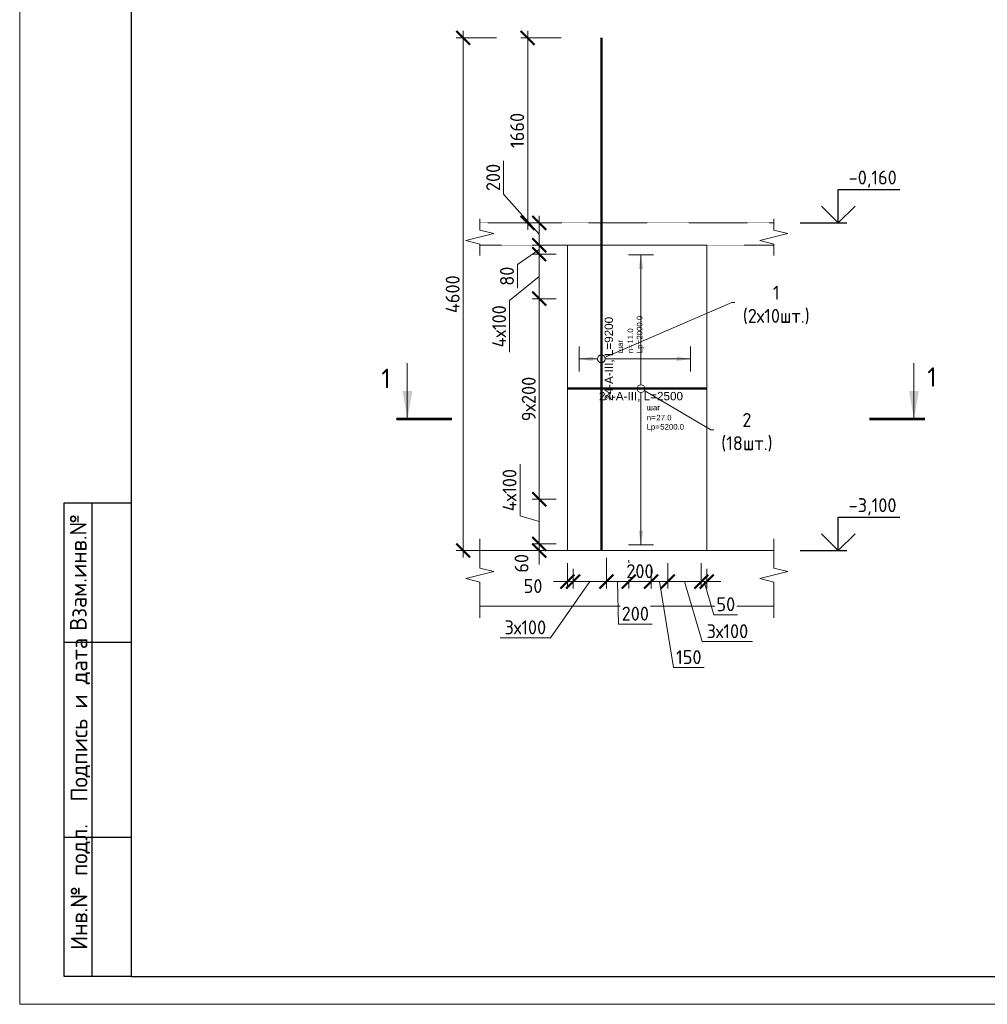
# Model space of a CAD drawing. Header units: millimetres. Extents: x 376598 to 1249954, y -318491 to -22134.
# Tile 317 of 444: x 798769 to 816128, y -317679 to -300011. Entities that reach past the tile are written whole.
import ezdxf
from ezdxf import colors
from ezdxf.entities.mleader import LeaderData, LeaderLine
from ezdxf.enums import TextEntityAlignment as Align
from ezdxf.math import Vec2, Vec3

# ---------------------------------------------------------------- set-up
doc = ezdxf.new("R2010")
doc.units = ezdxf.units.MM
doc.set_wipeout_variables(frame=1)
doc.linetypes.add('01 Штриховая _4 мм_', pattern=[6, 3.5, -2.5])
for name, color, linetype, lineweight in [('AF_Perekritie', 90, 'Continuous', 18), ('AF_Stena', 90, 'Continuous', 18), ('KR_Fundament', 253, 'Continuous', 18), ('АрмСтер', 2, 'Continuous', 50), ('Выноски', 20, 'Continuous', 20), ('подоснова', 151, 'Continuous', 5), ('РАЗМЕРЫ', 1, 'Continuous', 9), ('Текст', 7, 'Continuous', 25), ('ТОНКИЕ', 7, 'Continuous', 9)]:
    doc.layers.add(name, color=color, linetype=linetype, lineweight=lineweight)
doc.layers.add('АрмСтер_атрибуты', color=2, linetype='Continuous', lineweight=0, plot=False)
doc.layers.add('ТОЛСТЫЕ_ОСНОВНЫЕ', color=6, linetype='Continuous')
doc.styles.add('GOST-2.304_Type-B', font='GOST_Common.ttf')
doc.styles.get("Standard").update_dxf_attribs({"font": 'arial.ttf'})
doc.styles.add('style1', font='GOST_Common.ttf', dxfattribs={"height": 500})
doc.styles.add('Аннотативный', font='arial.ttf')
doc.dimstyles.new('мой 25', dxfattribs={"dimscale": 100, "dimtxt": 2.5, "dimasz": 2.5, "dimexe": 1.25, "dimexo": 0.625, "dimtad": 1, "dimdec": 0, "dimlfac": 0.5, "dimtxsty": 'GOST-2.304_Type-B', "dimblk": 'ARCHTICK', "dimcen": 2.5, "dimdle": 1.25, "dimaunit": 1, "dimadec": 1, "dimazin": 2, "dimtfac": 1, "dimtdec": 0, "dimtmove": 1, "dimatfit": 3, "dimfxl": 6, "dimfxlon": 1, "dimtfill": 1, "dimlwd": -1, "dimlwe": -1, "dimarcsym": 0})

# ---------------------------------------------------------------- blocks, each defined once
blk = doc.blocks.new('_None')
blk = doc.blocks.new('_ArchTick')
at = {"color": 0, "linetype": 'ByBlock', "const_width": 0.15}
blk.add_lwpolyline([(-0.5, -0.5), (0.5, 0.5)], dxfattribs=at)
blk = doc.blocks.new('*D527')
at = {"layer": 'DEFPOINTS', "color": 0, "lineweight": 0, "transparency": 16777216}
for p in [(808089, -303657), (808557, -303657), (808557, -304057)]:
    blk.add_point(p, dxfattribs=at)
at = {"layer": 'РАЗМЕРЫ', "color": 0, "linetype": 'Continuous', "transparency": 16777216}
for p, q in [((807450, -303142), (807450, -302542)), ((808089, -303857), (807450, -303142)), ((808089, -304182), (808089, -303532)), ((808495, -303657), (807964, -303657)), ((808495, -304057), (807964, -304057))]:
    blk.add_line(p, q, dxfattribs=at)
at = {"layer": 'РАЗМЕРЫ', "color": 0, "transparency": 16777216, "xscale": 250, "yscale": 250, "zscale": 250}
for p, rotation in [((808089, -303657), 90), ((808089, -304057), 270)]:
    blk.add_blockref('_ArchTick', p, dxfattribs=dict(at, rotation=rotation))
at = {"layer": 'РАЗМЕРЫ', "color": 0, "lineweight": 0, "transparency": 16777216, "insert": (807263, -302842), "char_height": 250, "attachment_point": 5, "rotation": 90, "style": 'GOST-2.304_Type-B', "bg_fill": 3, "box_fill_scale": 1.1, "bg_fill_color": 256, "bg_fill_true_color": 13158600, "bg_fill_transparency": 0}
blk.add_mtext('200', dxfattribs=at)
blk = doc.blocks.new('*U28')
at = {"layer": 'РАЗМЕРЫ'}
for p, q in [((112.5, 1200), (-112.5, 1200)), ((112.5, -1400), (-112.5, -1400))]:
    blk.add_line(p, q, dxfattribs=at)
at = {"layer": 'РАЗМЕРЫ', "ltscale": 15}
blk.add_line((0, -1400), (0, 1200), dxfattribs=at)
at = {"layer": 'РАЗМЕРЫ'}
for points in [[(0, 1200), (20.9, 1074.8), (-20.9, 1074.8)], [(0, -1400), (20.9, -1274.8), (-20.9, -1274.8)]]:
    blk.add_solid(points, dxfattribs=at)
at = {"layer": 'АрмСтер_атрибуты', "color": 215, "ltscale": 15, "style": 'Аннотативный'}
for s, p in [('шаг', (51.4, -194.2)), ('n=', (51.4, -285.1)), ('Lр=', (50.2, -367.8))]:
    blk.add_text(s, height=50, dxfattribs=at).set_placement(p)
at = {"layer": 'АрмСтер_атрибуты', "style": 'Аннотативный', "flags": 8}
blk.add_attdef('ПОЗ', (110, 29.6), '', height=75, dxfattribs=at)
at = {"layer": 'АрмСтер_атрибуты', "flags": 9}
for tag, p in [('МАССА', (-1033.5, -10.5)), ('ОБОЗНАЧЕНИЕ', (-1033.5, -124.4))]:
    blk.add_attdef(tag, p, '', height=75, dxfattribs=at)
at = {"layer": 'АрмСтер_атрибуты', "color": 215, "style": 'Аннотативный'}
for tag, p, flags in [('ШАГ', (190.9, -194.2), 10), ('КОЛ', (138, -285.1), 8), ('ШИРИНА', (172.9, -367.8), 8)]:
    blk.add_attdef(tag, p, '', height=50, dxfattribs=dict(at, flags=flags))
at = {"linetype": 'Continuous', "lineweight": 0}
blk.add_wipeout([(35, 0), (28.3, 20.6), (10.8, 33.3), (-10.8, 33.3), (-28.3, 20.6), (-35, 0), (-28.3, -20.6), (-10.8, -33.3), (10.8, -33.3), (28.3, -20.6)], dxfattribs=at)
at = {"color": 0, "linetype": 'ByBlock', "lineweight": -2, "ltscale": 100}
blk.add_line((-657.5, 0), (592.5, 0), dxfattribs=at)
at = {"layer": 'РАЗМЕРЫ'}
blk.add_circle((0, 0), 35, dxfattribs=at)
at = {"layer": 'АрмСтер_атрибуты', "style": 'Аннотативный', "flags": 8}
blk.add_attdef('НАИМЕНОВАНИЕ', text='', height=75, dxfattribs=at).set_placement((0, -29.3), align=Align.TOP_CENTER)
blk = doc.blocks.new('*U29')
at = {"layer": 'РАЗМЕРЫ'}
for p, q in [((112.5, 200), (-112.5, 200)), ((112.5, -800), (-112.5, -800))]:
    blk.add_line(p, q, dxfattribs=at)
at = {"layer": 'РАЗМЕРЫ', "ltscale": 15}
blk.add_line((0, -800), (0, 200), dxfattribs=at)
at = {"layer": 'РАЗМЕРЫ'}
for points in [[(0, 200), (20.9, 74.8), (-20.9, 74.8)], [(0, -800), (20.9, -674.8), (-20.9, -674.8)]]:
    blk.add_solid(points, dxfattribs=at)
at = {"layer": 'АрмСтер_атрибуты', "color": 215, "ltscale": 15, "style": 'Аннотативный'}
for s, p in [('шаг', (51.4, -194.2)), ('n=', (51.4, -285.1)), ('Lр=', (50.2, -367.8))]:
    blk.add_text(s, height=50, dxfattribs=at).set_placement(p)
at = {"layer": 'АрмСтер_атрибуты', "style": 'Аннотативный', "flags": 8}
blk.add_attdef('ПОЗ', (110, 29.6), '', height=75, dxfattribs=at)
at = {"layer": 'АрмСтер_атрибуты', "flags": 9}
for tag, p in [('МАССА', (-2096, -10.5)), ('ОБОЗНАЧЕНИЕ', (-2096, -124.4))]:
    blk.add_attdef(tag, p, '', height=75, dxfattribs=at)
at = {"layer": 'АрмСтер_атрибуты', "color": 215, "style": 'Аннотативный'}
for tag, p, flags in [('ШАГ', (190.9, -194.2), 10), ('КОЛ', (138, -285.1), 8), ('ШИРИНА', (172.9, -367.8), 8)]:
    blk.add_attdef(tag, p, '', height=50, dxfattribs=dict(at, flags=flags))
at = {"linetype": 'Continuous', "lineweight": 0}
blk.add_wipeout([(35, 0), (28.3, 20.6), (10.8, 33.3), (-10.8, 33.3), (-28.3, 20.6), (-35, 0), (-28.3, -20.6), (-10.8, -33.3), (10.8, -33.3), (28.3, -20.6)], dxfattribs=at)
at = {"color": 0, "linetype": 'ByBlock', "lineweight": -2, "ltscale": 100}
blk.add_line((-1720, 0), (2880, 0), dxfattribs=at)
at = {"layer": 'РАЗМЕРЫ'}
blk.add_circle((0, 0), 35, dxfattribs=at)
at = {"layer": 'АрмСтер_атрибуты', "style": 'Аннотативный', "flags": 8}
blk.add_attdef('НАИМЕНОВАНИЕ', text='', height=75, dxfattribs=at).set_placement((0, -29.3), align=Align.TOP_CENTER)
blk = doc.blocks.new('*D512')
at = {"layer": 'DEFPOINTS', "color": 0, "lineweight": 0, "transparency": 16777216}
for p in [(808089, -304057), (808226, -304057), (808454, -304217)]:
    blk.add_point(p, dxfattribs=at)
at = {"layer": 'РАЗМЕРЫ', "color": 0, "linetype": 'Continuous', "transparency": 16777216}
for p, q in [((808163, -304057), (807964, -304057)), ((808089, -304342), (808089, -303932)), ((808089, -304137), (807699, -304401)), ((808391, -304217), (807964, -304217)), ((807699, -304401), (807699, -304826))]:
    blk.add_line(p, q, dxfattribs=at)
at = {"layer": 'РАЗМЕРЫ', "color": 0, "transparency": 16777216, "xscale": 250, "yscale": 250, "zscale": 250}
for p, rotation in [((808089, -304057), 90), ((808089, -304217), 270)]:
    blk.add_blockref('_ArchTick', p, dxfattribs=dict(at, rotation=rotation))
at = {"layer": 'РАЗМЕРЫ', "color": 0, "lineweight": 0, "transparency": 16777216, "insert": (807511, -304613), "char_height": 250, "attachment_point": 5, "rotation": 90, "style": 'GOST-2.304_Type-B', "bg_fill": 3, "box_fill_scale": 1.1, "bg_fill_color": 256, "bg_fill_true_color": 13158600, "bg_fill_transparency": 0}
blk.add_mtext('80', dxfattribs=at)
blk = doc.blocks.new('*D513')
at = {"layer": 'DEFPOINTS', "color": 0, "lineweight": 0, "transparency": 16777216}
for p in [(808454, -308617), (808089, -309417), (808454, -309417)]:
    blk.add_point(p, dxfattribs=at)
at = {"layer": 'РАЗМЕРЫ', "color": 0, "linetype": 'Continuous', "transparency": 16777216}
for p, q in [((807745, -308914), (807745, -307989)), ((808391, -308617), (807964, -308617)), ((808089, -308492), (808089, -309542)), ((808089, -309017), (807745, -308914)), ((808391, -309417), (807964, -309417))]:
    blk.add_line(p, q, dxfattribs=at)
at = {"layer": 'РАЗМЕРЫ', "color": 0, "transparency": 16777216, "xscale": 250, "yscale": 250, "zscale": 250}
for p, rotation in [((808089, -308617), 90), ((808089, -309417), 270)]:
    blk.add_blockref('_ArchTick', p, dxfattribs=dict(at, rotation=rotation))
at = {"layer": 'РАЗМЕРЫ', "color": 0, "lineweight": 0, "transparency": 16777216, "insert": (807557, -308452), "char_height": 250, "attachment_point": 5, "rotation": 90, "style": 'GOST-2.304_Type-B', "bg_fill": 3, "box_fill_scale": 1.1, "bg_fill_color": 256, "bg_fill_true_color": 13158600, "bg_fill_transparency": 0}
blk.add_mtext('4х100', dxfattribs=at)
blk = doc.blocks.new('*D514')
at = {"layer": 'DEFPOINTS', "color": 0, "lineweight": 0, "transparency": 16777216}
for p in [(808089, -305017), (808454, -305017), (808454, -308617)]:
    blk.add_point(p, dxfattribs=at)
at = {"layer": 'РАЗМЕРЫ', "color": 0, "linetype": 'Continuous', "transparency": 16777216}
for p, q in [((808089, -308742), (808089, -304892)), ((808391, -305017), (807964, -305017)), ((808391, -308617), (807964, -308617))]:
    blk.add_line(p, q, dxfattribs=at)
at = {"layer": 'РАЗМЕРЫ', "color": 0, "transparency": 16777216, "xscale": 250, "yscale": 250, "zscale": 250}
for p, rotation in [((808089, -305017), 90), ((808089, -308617), 270)]:
    blk.add_blockref('_ArchTick', p, dxfattribs=dict(at, rotation=rotation))
at = {"layer": 'РАЗМЕРЫ', "color": 0, "lineweight": 0, "transparency": 16777216, "insert": (807901, -306817), "char_height": 250, "attachment_point": 5, "rotation": 90, "style": 'GOST-2.304_Type-B', "bg_fill": 3, "box_fill_scale": 1.1, "bg_fill_color": 256, "bg_fill_true_color": 13158600, "bg_fill_transparency": 0}
blk.add_mtext('9х200', dxfattribs=at)
blk = doc.blocks.new('*D515')
at = {"layer": 'DEFPOINTS', "color": 0, "lineweight": 0, "transparency": 16777216}
for p in [(808454, -304217), (808089, -305017), (808352, -305017)]:
    blk.add_point(p, dxfattribs=at)
at = {"layer": 'РАЗМЕРЫ', "color": 0, "linetype": 'Continuous', "transparency": 16777216}
for p, q in [((808391, -304217), (807964, -304217)), ((808089, -304092), (808089, -305142)), ((808089, -304617), (807557, -305050)), ((807557, -305050), (807557, -305975)), ((808289, -305017), (807964, -305017))]:
    blk.add_line(p, q, dxfattribs=at)
at = {"layer": 'РАЗМЕРЫ', "color": 0, "transparency": 16777216, "xscale": 250, "yscale": 250, "zscale": 250}
for p, rotation in [((808089, -304217), 90), ((808089, -305017), 270)]:
    blk.add_blockref('_ArchTick', p, dxfattribs=dict(at, rotation=rotation))
at = {"layer": 'РАЗМЕРЫ', "color": 0, "lineweight": 0, "transparency": 16777216, "insert": (807370, -305513), "char_height": 250, "attachment_point": 5, "rotation": 90, "style": 'GOST-2.304_Type-B', "bg_fill": 3, "box_fill_scale": 1.1, "bg_fill_color": 256, "bg_fill_true_color": 13158600, "bg_fill_transparency": 0}
blk.add_mtext('4х100', dxfattribs=at)
blk = doc.blocks.new('*D516')
at = {"layer": 'DEFPOINTS', "color": 0, "lineweight": 0, "transparency": 16777216}
for p in [(808089, -309537), (808209, -309537), (808454, -309417)]:
    blk.add_point(p, dxfattribs=at)
at = {"layer": 'РАЗМЕРЫ', "color": 0, "linetype": 'Continuous', "transparency": 16777216}
for p, q in [((808089, -309417), (808089, -309167)), ((808391, -309417), (807964, -309417)), ((808146, -309537), (807964, -309537)), ((808089, -309417), (808089, -309537)), ((808089, -309537), (808089, -309787))]:
    blk.add_line(p, q, dxfattribs=at)
at = {"layer": 'РАЗМЕРЫ', "color": 0, "lineweight": 0, "transparency": 16777216, "insert": (807772, -309766), "char_height": 250, "attachment_point": 5, "rotation": 90, "style": 'GOST-2.304_Type-B', "bg_fill": 3, "box_fill_scale": 1.1, "bg_fill_color": 256, "bg_fill_true_color": 13158600, "bg_fill_transparency": 0}
blk.add_mtext('60', dxfattribs=at)
at = {"layer": 'РАЗМЕРЫ', "color": 0, "transparency": 16777216, "xscale": 250, "yscale": 250, "zscale": 250}
for p, rotation in [((808089, -309417), 270), ((808089, -309537), 90)]:
    blk.add_blockref('_ArchTick', p, dxfattribs=dict(at, rotation=rotation))
blk = doc.blocks.new('*U56')
at = {"layer": 'ТОЛСТЫЕ_ОСНОВНЫЕ'}
for p, q in [((8, 5), (8, 90)), ((8, 90), (20, 90)), ((13, 5), (13, 90)), ((8, 65), (20, 65)), ((8, 30), (20, 30)), ((20, 5), (8, 5))]:
    blk.add_line(p, q, dxfattribs=at)
at = {"layer": 'ТОЛСТЫЕ_ОСНОВНЫЕ', "color": 6}
blk.add_lwpolyline([(20, 5), (415, 5), (415, 292), (20, 292)], close=True, dxfattribs=at)
at = {"layer": 'ТОНКИЕ'}
blk.add_lwpolyline([(0, 0), (420, 0), (420, 297), (0, 297)], close=True, dxfattribs=at)
at = {"layer": 'Текст', "style": 'style1'}
for s, p in [('Взам.инв.№', (10.5, 77.5)), ('Подпись и дата', (10.89, 51.06)), ('Инв.№ подл.', (10.89, 21.06))]:
    blk.add_text(s, height=3, rotation=90, dxfattribs=at).set_placement(p, align=Align.MIDDLE)
blk = doc.blocks.new('*D531')
at = {"layer": 'DEFPOINTS', "color": 0, "lineweight": 0, "transparency": 16777216}
for p in [(809204, -300337), (806724, -309537), (808939, -309537)]:
    blk.add_point(p, dxfattribs=at)
at = {"layer": 'РАЗМЕРЫ', "color": 0, "linetype": 'Continuous', "transparency": 16777216}
for p, q in [((807324, -300337), (806599, -300337)), ((806724, -300212), (806724, -309662)), ((807324, -309537), (806599, -309537))]:
    blk.add_line(p, q, dxfattribs=at)
at = {"layer": 'РАЗМЕРЫ', "color": 0, "transparency": 16777216, "xscale": 250, "yscale": 250, "zscale": 250}
for p, rotation in [((806724, -300337), 90), ((806724, -309537), 270)]:
    blk.add_blockref('_ArchTick', p, dxfattribs=dict(at, rotation=rotation))
at = {"layer": 'РАЗМЕРЫ', "color": 0, "lineweight": 0, "transparency": 16777216, "insert": (806536, -304937), "char_height": 250, "attachment_point": 5, "rotation": 90, "style": 'GOST-2.304_Type-B', "bg_fill": 3, "box_fill_scale": 1.1, "bg_fill_color": 256, "bg_fill_true_color": 13158600, "bg_fill_transparency": 0}
blk.add_mtext('4600', dxfattribs=at)
blk = doc.blocks.new('*D523')
at = {"layer": 'DEFPOINTS', "color": 0, "lineweight": 0, "transparency": 16777216}
for p in [(807882, -300337), (808997, -300337), (808350, -303657)]:
    blk.add_point(p, dxfattribs=at)
at = {"layer": 'РАЗМЕРЫ', "color": 0, "linetype": 'Continuous', "transparency": 16777216}
for p, q in [((808482, -300337), (807757, -300337)), ((807882, -303782), (807882, -300212)), ((808288, -303657), (807757, -303657))]:
    blk.add_line(p, q, dxfattribs=at)
at = {"layer": 'РАЗМЕРЫ', "color": 0, "transparency": 16777216, "xscale": 250, "yscale": 250, "zscale": 250}
for p, rotation in [((807882, -300337), 90), ((807882, -303657), 270)]:
    blk.add_blockref('_ArchTick', p, dxfattribs=dict(at, rotation=rotation))
at = {"layer": 'РАЗМЕРЫ', "color": 0, "lineweight": 0, "transparency": 16777216, "insert": (807694, -301997), "char_height": 250, "attachment_point": 5, "rotation": 90, "style": 'GOST-2.304_Type-B', "bg_fill": 3, "box_fill_scale": 1.1, "bg_fill_color": 256, "bg_fill_true_color": 13158600, "bg_fill_transparency": 0}
blk.add_mtext('1660', dxfattribs=at)
blk = doc.blocks.new('*D542')
at = {"layer": 'DEFPOINTS', "color": 0, "lineweight": 0, "transparency": 16777216}
for p in [(810996, -309699), (811096, -309799), (811096, -310094)]:
    blk.add_point(p, dxfattribs=at)
at = {"layer": 'РАЗМЕРЫ', "color": 0, "linetype": 'Continuous', "transparency": 16777216}
for p, q in [((810996, -309762), (810996, -310219)), ((811096, -309862), (811096, -310219)), ((810996, -310094), (810746, -310094)), ((810996, -310094), (811096, -310094)), ((810996, -310094), (811096, -310094)), ((811046, -310094), (811224, -310688)), ((811096, -310094), (811346, -310094)), ((811224, -310688), (811649, -310688))]:
    blk.add_line(p, q, dxfattribs=at)
at = {"layer": 'РАЗМЕРЫ', "color": 0, "transparency": 16777216, "xscale": 250, "yscale": 250, "zscale": 250}
blk.add_blockref('_ArchTick', (810996, -310094), dxfattribs=at)
at = {"layer": 'РАЗМЕРЫ', "color": 0, "transparency": 16777216, "xscale": 250, "yscale": 250, "zscale": 250, "rotation": 180}
blk.add_blockref('_ArchTick', (811096, -310094), dxfattribs=at)
at = {"layer": 'РАЗМЕРЫ', "color": 0, "lineweight": 0, "transparency": 16777216, "insert": (811437, -310500), "char_height": 250, "attachment_point": 5, "style": 'GOST-2.304_Type-B', "bg_fill": 3, "box_fill_scale": 1.1, "bg_fill_color": 256, "bg_fill_true_color": 13158600, "bg_fill_transparency": 0}
blk.add_mtext('50', dxfattribs=at)
blk = doc.blocks.new('*D543')
at = {"layer": 'DEFPOINTS', "color": 0, "lineweight": 0, "transparency": 16777216}
for p in [(808596, -309699), (808696, -309799), (808696, -310094)]:
    blk.add_point(p, dxfattribs=at)
at = {"layer": 'РАЗМЕРЫ', "color": 0, "linetype": 'Continuous', "transparency": 16777216}
for p, q in [((808596, -309762), (808596, -310219)), ((808696, -309862), (808696, -310219)), ((808596, -310094), (808346, -310094)), ((808596, -310094), (808696, -310094)), ((808696, -310094), (808946, -310094))]:
    blk.add_line(p, q, dxfattribs=at)
at = {"layer": 'РАЗМЕРЫ', "color": 0, "transparency": 16777216, "xscale": 250, "yscale": 250, "zscale": 250}
blk.add_blockref('_ArchTick', (808596, -310094), dxfattribs=at)
at = {"layer": 'РАЗМЕРЫ', "color": 0, "transparency": 16777216, "xscale": 250, "yscale": 250, "zscale": 250, "rotation": 180}
blk.add_blockref('_ArchTick', (808696, -310094), dxfattribs=at)
at = {"layer": 'РАЗМЕРЫ', "color": 0, "lineweight": 0, "transparency": 16777216, "insert": (807978, -310174), "char_height": 250, "attachment_point": 5, "style": 'GOST-2.304_Type-B', "bg_fill": 3, "box_fill_scale": 1.1, "bg_fill_color": 256, "bg_fill_true_color": 13158600, "bg_fill_transparency": 0}
blk.add_mtext('50', dxfattribs=at)
blk = doc.blocks.new('*D538')
at = {"layer": 'DEFPOINTS', "color": 0, "lineweight": 0, "transparency": 16777216}
for p in [(809296, -309370, -720), (808696, -309799), (809296, -310094)]:
    blk.add_point(p, dxfattribs=at)
at = {"layer": 'РАЗМЕРЫ', "color": 0, "linetype": 'Continuous', "transparency": 16777216}
for p, q in [((809296, -309666), (809296, -310219)), ((808696, -309862), (808696, -310219)), ((808996, -310094), (808290, -311102)), ((808571, -310094), (809421, -310094)), ((808290, -311102), (807390, -311102))]:
    blk.add_line(p, q, dxfattribs=at)
at = {"layer": 'РАЗМЕРЫ', "color": 0, "transparency": 16777216, "xscale": 250, "yscale": 250, "zscale": 250, "rotation": 180}
blk.add_blockref('_ArchTick', (808696, -310094), dxfattribs=at)
at = {"layer": 'РАЗМЕРЫ', "color": 0, "transparency": 16777216, "xscale": 250, "yscale": 250, "zscale": 250}
blk.add_blockref('_ArchTick', (809296, -310094), dxfattribs=at)
at = {"layer": 'РАЗМЕРЫ', "color": 0, "lineweight": 0, "transparency": 16777216, "insert": (807840, -310915), "char_height": 250, "attachment_point": 5, "style": 'GOST-2.304_Type-B', "bg_fill": 3, "box_fill_scale": 1.1, "bg_fill_color": 256, "bg_fill_true_color": 13158600, "bg_fill_transparency": 0}
blk.add_mtext('3х100', dxfattribs=at)
blk = doc.blocks.new('*D539')
at = {"layer": 'DEFPOINTS', "color": 0, "lineweight": 0, "transparency": 16777216}
for p in [(809296, -309370, -720), (809696, -309504, -720), (809696, -310094)]:
    blk.add_point(p, dxfattribs=at)
at = {"layer": 'РАЗМЕРЫ', "color": 0, "linetype": 'Continuous', "transparency": 16777216}
for p, q in [((809296, -309666), (809296, -310219)), ((809696, -309708), (809696, -310219)), ((809171, -310094), (809821, -310094)), ((809496, -310094), (809513, -310857)), ((809513, -310857), (810113, -310857))]:
    blk.add_line(p, q, dxfattribs=at)
at = {"layer": 'РАЗМЕРЫ', "color": 0, "transparency": 16777216, "xscale": 250, "yscale": 250, "zscale": 250, "rotation": 180}
blk.add_blockref('_ArchTick', (809296, -310094), dxfattribs=at)
at = {"layer": 'РАЗМЕРЫ', "color": 0, "transparency": 16777216, "xscale": 250, "yscale": 250, "zscale": 250}
blk.add_blockref('_ArchTick', (809696, -310094), dxfattribs=at)
at = {"layer": 'РАЗМЕРЫ', "color": 0, "lineweight": 0, "transparency": 16777216, "insert": (809813, -310669), "char_height": 250, "attachment_point": 5, "style": 'GOST-2.304_Type-B', "bg_fill": 3, "box_fill_scale": 1.1, "bg_fill_color": 256, "bg_fill_true_color": 13158600, "bg_fill_transparency": 0}
blk.add_mtext('200', dxfattribs=at)
blk = doc.blocks.new('*D540')
at = {"layer": 'DEFPOINTS', "color": 0, "lineweight": 0, "transparency": 16777216}
for p in [(809696, -309504, -720), (810096, -310094)]:
    blk.add_point(p, dxfattribs=at)
at = {"layer": 'РАЗМЕРЫ', "color": 0, "linetype": 'Continuous', "transparency": 16777216}
for p, q in [((809696, -309708), (809696, -310219)), ((810096, -309862), (810096, -310219)), ((809571, -310094), (810221, -310094))]:
    blk.add_line(p, q, dxfattribs=at)
at = {"layer": 'РАЗМЕРЫ', "color": 0, "lineweight": 0, "transparency": 16777216, "insert": (809896, -309907), "char_height": 250, "attachment_point": 5, "style": 'GOST-2.304_Type-B', "bg_fill": 3, "box_fill_scale": 1.1, "bg_fill_color": 256, "bg_fill_true_color": 13158600, "bg_fill_transparency": 0}
blk.add_mtext('200', dxfattribs=at)
at = {"layer": 'DEFPOINTS', "color": 0, "lineweight": 0, "transparency": 16777216}
blk.add_point((810096, -309799), dxfattribs=at)
at = {"layer": 'РАЗМЕРЫ', "color": 0, "transparency": 16777216, "xscale": 250, "yscale": 250, "zscale": 250, "rotation": 180}
blk.add_blockref('_ArchTick', (809696, -310094), dxfattribs=at)
at = {"layer": 'РАЗМЕРЫ', "color": 0, "transparency": 16777216, "xscale": 250, "yscale": 250, "zscale": 250}
blk.add_blockref('_ArchTick', (810096, -310094), dxfattribs=at)
blk = doc.blocks.new('*D541')
at = {"layer": 'DEFPOINTS', "color": 0, "lineweight": 0, "transparency": 16777216}
for p in [(810096, -309799), (810396, -309799), (810396, -310094)]:
    blk.add_point(p, dxfattribs=at)
at = {"layer": 'РАЗМЕРЫ', "color": 0, "linetype": 'Continuous', "transparency": 16777216}
for p, q in [((810096, -309862), (810096, -310219)), ((810396, -309862), (810396, -310219)), ((809971, -310094), (810521, -310094)), ((810246, -310094), (810498, -311637)), ((810498, -311637), (811048, -311637))]:
    blk.add_line(p, q, dxfattribs=at)
at = {"layer": 'РАЗМЕРЫ', "color": 0, "transparency": 16777216, "xscale": 250, "yscale": 250, "zscale": 250, "rotation": 180}
blk.add_blockref('_ArchTick', (810096, -310094), dxfattribs=at)
at = {"layer": 'РАЗМЕРЫ', "color": 0, "transparency": 16777216, "xscale": 250, "yscale": 250, "zscale": 250}
blk.add_blockref('_ArchTick', (810396, -310094), dxfattribs=at)
at = {"layer": 'РАЗМЕРЫ', "color": 0, "lineweight": 0, "transparency": 16777216, "insert": (810773, -311449), "char_height": 250, "attachment_point": 5, "style": 'GOST-2.304_Type-B', "bg_fill": 3, "box_fill_scale": 1.1, "bg_fill_color": 256, "bg_fill_true_color": 13158600, "bg_fill_transparency": 0}
blk.add_mtext('150', dxfattribs=at)
blk = doc.blocks.new('*D544')
at = {"layer": 'DEFPOINTS', "color": 0, "lineweight": 0, "transparency": 16777216}
for p in [(810396, -309700), (810996, -309833), (810996, -310094)]:
    blk.add_point(p, dxfattribs=at)
at = {"layer": 'РАЗМЕРЫ', "color": 0, "linetype": 'Continuous', "transparency": 16777216}
for p, q in [((810396, -309763), (810396, -310219)), ((810996, -309896), (810996, -310219)), ((810271, -310094), (811121, -310094)), ((810696, -310094), (811015, -311171)), ((811015, -311171), (811915, -311171))]:
    blk.add_line(p, q, dxfattribs=at)
at = {"layer": 'РАЗМЕРЫ', "color": 0, "transparency": 16777216, "xscale": 250, "yscale": 250, "zscale": 250, "rotation": 180}
blk.add_blockref('_ArchTick', (810396, -310094), dxfattribs=at)
at = {"layer": 'РАЗМЕРЫ', "color": 0, "transparency": 16777216, "xscale": 250, "yscale": 250, "zscale": 250}
blk.add_blockref('_ArchTick', (810996, -310094), dxfattribs=at)
at = {"layer": 'РАЗМЕРЫ', "color": 0, "lineweight": 0, "transparency": 16777216, "insert": (811465, -310984), "char_height": 250, "attachment_point": 5, "style": 'GOST-2.304_Type-B', "bg_fill": 3, "box_fill_scale": 1.1, "bg_fill_color": 256, "bg_fill_true_color": 13158600, "bg_fill_transparency": 0}
blk.add_mtext('3х100', dxfattribs=at)

msp = doc.modelspace()

# ---------------------------------------------------------------- hatches: boundary and pattern name
at = {"layer": 'Выноски'}
for points in [[(805725.3, -307175.2), (805813.4, -306675.2), (805637.1, -306675.2)], [(814812, -307175.2), (814900.1, -306675.2), (814723.8, -306675.2)]]:
    msp.add_hatch(color=256, dxfattribs=at).paths.add_polyline_path(points, flags=0)

# ---------------------------------------------------------------- linework, layer by layer
for points in [[(813455.1, -303057.2), (814560.4, -303057.2)], [(813455.1, -303657.2), (813455.1, -303057.2)], [(813755.1, -303357.2), (813455.1, -303657.2), (813155.1, -303357.2)], [(812770.6, -303657.2), (813605.1, -303657.2)], [(813455.1, -308937.2), (814560.4, -308937.2)], [(813455.1, -309537.2), (813455.1, -308937.2)], [(813755.1, -309237.2), (813455.1, -309537.2), (813155.1, -309237.2)], [(812770.6, -309537.2), (813605.1, -309537.2)]]:
    msp.add_lwpolyline(points)
at = {"layer": 'AF_Perekritie', "linetype": '01 Штриховая _4 мм_', "lineweight": 9}
for p, q in [((812216.2, -303657.2), (812297.6, -303657.2)), ((812297.6, -304057.2), (812216.2, -304057.2))]:
    msp.add_line(p, q, dxfattribs=at)
at = {"layer": 'AF_Stena', "lineweight": 20}
msp.add_line((811096.1, -309537.2), (811096.1, -304057.2), dxfattribs=at)
for points in [[(812297.6, -303732.2), (812297.6, -303582.2)], [(812547.6, -303849.7), (812047.6, -303974.7)], [(812297.6, -303732.2), (812297.6, -303787.2)], [(812297.6, -303787.2), (812547.6, -303849.7)], [(812047.6, -303974.7), (812297.6, -304037.2)], [(812297.6, -304037.2), (812297.6, -304092.2)], [(812297.6, -304092.2), (812297.6, -304242.2)], [(807025.3, -309796.8), (807025.3, -309325)], [(812297.6, -309796.8), (812297.6, -309325)], [(807025.3, -309796.8), (807025.3, -309851.8)], [(807025.3, -309851.8), (807275.3, -309914.3)], [(812297.6, -309796.8), (812297.6, -309851.8)], [(812297.6, -309851.8), (812547.6, -309914.3)], [(807275.3, -309914.3), (806775.3, -310039.3)], [(806775.3, -310039.3), (807025.3, -310101.8)], [(812547.6, -309914.3), (812047.6, -310039.3)], [(812047.6, -310039.3), (812297.6, -310101.8)], [(807025.3, -310101.8), (807025.3, -310156.8)], [(807025.3, -310156.8), (807025.3, -310742.5)], [(812297.6, -310101.8), (812297.6, -310156.8)], [(812297.6, -310156.8), (812297.6, -310742.5)]]:
    msp.add_lwpolyline(points, dxfattribs=at)
at = {"layer": 'KR_Fundament', "lineweight": 9}
for p, q in [((812297.6, -309537.2), (807025.3, -309537.2)), ((807025.3, -310537.2), (812297.6, -310537.2))]:
    msp.add_line(p, q, dxfattribs=at)
at = {"layer": 'Выноски'}
for p, q in [((805722.1, -307175.2), (805722.1, -306175.2)), ((814812, -307175.2), (814812, -306175.2))]:
    msp.add_line(p, q, dxfattribs=at)
for points in [[(806525.3, -307175.2, 50, 50, 0), (805525.3, -307175.2, 50, 50, 0)], [(814012, -307175.2, 50, 50, 0), (815012, -307175.2, 50, 50, 0)]]:
    msp.add_lwpolyline(points, format="xyseb", dxfattribs=at)

# ---------------------------------------------------------------- texts
at = {"style": 'GOST-2.304_Type-B'}
for s, p in [('-0,160', (813641, -302967.2)), ('-3,100', (813641, -308847.2))]:
    msp.add_text(s, height=250, dxfattribs=at).set_placement(p)
at = {"layer": 'Выноски', "style": 'GOST-2.304_Type-B'}
for p in [(805257.9, -306623.4), (815051.3, -306598.3)]:
    msp.add_text('1', height=350, dxfattribs=at).set_placement(p)

# ---------------------------------------------------------------- dimensions: what is measured, and where the dimension line sits
at = {"layer": 'РАЗМЕРЫ', "lineweight": 0}
dim = msp.add_linear_dim(base=(808088.6, -303657.2), p1=(808557.3, -304057.2), p2=(808557.3, -303657.2), angle=90, dimstyle='мой 25', dxfattribs=at)
dim.commit()
dim.dimension.update_dxf_attribs({"geometry": '*D527', "text_midpoint": (807450.1, -303079.9), "dimtype": 160})

# ---------------------------------------------------------------- leaders
at = {"layer": 'подоснова'}
ml = msp.add_multileader_mtext('Standard', dxfattribs=at)
ml.set_content('1 (2х10шт.)', color=256, style='GOST-2.304_Type-B')
ml.set_leader_properties(color=256, linetype='ByLayer', lineweight=15)
ml.set_arrow_properties(name='NONE')
ml.build(insert=Vec2(0, 0))
ml.multileader.update_dxf_attribs({"text_left_attachment_type": 6, "text_right_attachment_type": 6, "dogleg_length": 10, "arrow_head_size": 18})
ctx = ml.context
ctx.base_point, ctx.char_height, ctx.arrow_head_size, ctx.landing_gap_size, ctx.plane_origin = Vec3(811553.6, -305084), 250, 18, 20, Vec3(808800, -303781.5)
ctx.left_attachment, ctx.right_attachment, ctx.text_align_type = 6, 6, 1
notes = []
notes.append((ctx, [(0, (1, 1, 0), (811543.6, -305084), (1, 0), 10, [(0, [(809203.9, -306097.2)], 0, [])])]))
ctx.mtext.insert, ctx.mtext.width, ctx.mtext.alignment, ctx.mtext.flow_direction = Vec3(812341.4, -304784), 22.898, 2, 5
ml = msp.add_multileader_mtext('Standard', dxfattribs=at)
ml.set_content('2 (18шт.)', color=256, style='GOST-2.304_Type-B')
ml.set_leader_properties(color=256, linetype='ByLayer', lineweight=15)
ml.set_arrow_properties(name='NONE')
ml.build(insert=Vec2(0, 0))
ml.multileader.update_dxf_attribs({"text_left_attachment_type": 6, "text_right_attachment_type": 6, "dogleg_length": 10, "arrow_head_size": 18})
ctx = ml.context
ctx.base_point, ctx.char_height, ctx.arrow_head_size, ctx.landing_gap_size, ctx.plane_origin = Vec3(811176.7, -307368.6), 250, 18, 20, Vec3(809073.9, -306822.5)
ctx.left_attachment, ctx.right_attachment, ctx.text_align_type = 6, 6, 1
notes.append((ctx, [(0, (1, 1, 0), (811166.7, -307368.6), (1, 0), 10, [(0, [(809914.5, -306631.6)], 0, [])])]))
ctx.mtext.insert, ctx.mtext.width, ctx.mtext.alignment, ctx.mtext.flow_direction = Vec3(811814.5, -307068.6), 22.898, 2, 5
for ctx, leaders in notes:
    for number, flags, end, landing, length, lines in leaders:
        leader = LeaderData()
        leader.index, (leader.has_last_leader_line, leader.has_dogleg_vector, leader.attachment_direction) = number, flags
        leader.last_leader_point, leader.dogleg_vector, leader.dogleg_length = Vec3(end), Vec3(landing), length
        for number, points, colour, breaks in lines:
            line = LeaderLine()
            line.index, line.vertices, line.color, line.breaks = number, Vec3.list(points), colors.encode_raw_color(colour), breaks
            leader.lines.append(line)
        ctx.leaders.append(leader)

# ---------------------------------------------------------------- next in the draw order: linework, layer by layer
at = {"layer": 'AF_Perekritie', "linetype": '01 Штриховая _4 мм_', "lineweight": 9}
for p, q in [((812216.1, -303657.2), (807025.3, -303657.2)), ((807025.3, -304057.2), (812216.1, -304057.2))]:
    msp.add_line(p, q, dxfattribs=at)
at = {"layer": 'AF_Stena', "lineweight": 20}
for p, q in [((811096.1, -304057.2), (808596.1, -304057.2)), ((808596.1, -304057.2), (808596.1, -309537.2))]:
    msp.add_line(p, q, dxfattribs=at)
for points in [[(807025.3, -303732.2), (807025.3, -303582.2)], [(807275.3, -303849.7), (806775.3, -303974.7)], [(807025.3, -303732.2), (807025.3, -303787.2)], [(807025.3, -303787.2), (807275.3, -303849.7)], [(806775.3, -303974.7), (807025.3, -304037.2)], [(807025.3, -304037.2), (807025.3, -304092.2)], [(807025.3, -304092.2), (807025.3, -304242.2)]]:
    msp.add_lwpolyline(points, dxfattribs=at)

# ---------------------------------------------------------------- next in the draw order: dimensions: what is measured, and where the dimension line sits
at = {"layer": 'РАЗМЕРЫ', "lineweight": 0}
dim = msp.add_linear_dim(base=(808088.6, -309417.2), p1=(808453.9, -308617.2), p2=(808453.9, -309417.2), angle=90, text='4х100', dimstyle='мой 25', dxfattribs=at)
dim.commit()
dim.dimension.update_dxf_attribs({"geometry": '*D513', "text_midpoint": (807557.4, -308851.6)})

# ---------------------------------------------------------------- next in the draw order: block references
at = {"layer": 'АрмСтер', "ltscale": 15}
ref = msp.add_blockref('*U28', (809914.5, -306631.6), dxfattribs=dict(at, xscale=2, yscale=2, zscale=2))
ref.add_attrib('НАИМЕНОВАНИЕ', '24-A-III, L=2500', dxfattribs={"layer": 'АрмСтер_атрибуты', "height": 150, "style": 'Аннотативный', "flags": 8}).set_placement((809914.5, -306690.2), align=Align.TOP_CENTER)
ref.add_attrib('КОЛ', '27.0', (810190.6, -307201.8), dxfattribs={"layer": 'АрмСтер_атрибуты', "color": 215, "height": 100, "style": 'Аннотативный', "flags": 8})
ref.add_attrib('ШИРИНА', '5200.0', (810260.2, -307367.2), dxfattribs={"layer": 'АрмСтер_атрибуты', "color": 215, "height": 100, "style": 'Аннотативный', "flags": 8})

# ---------------------------------------------------------------- next in the draw order: dimensions: what is measured, and where the dimension line sits
at = {"layer": 'РАЗМЕРЫ', "lineweight": 0}
for base, p1, p2, picture, middle in [((808088.6, -304057.2), (808453.9, -304217.2), (808225.8, -304057.2), '*D512', (807698.8, -304463.4)), ((808088.6, -309537.2), (808453.9, -309417.2), (808208.6, -309537.2), '*D516', (807959.4, -309766))]:
    dim = msp.add_linear_dim(base=base, p1=p1, p2=p2, angle=90, dimstyle='мой 25', dxfattribs=at)
    dim.commit()
    dim.dimension.update_dxf_attribs({"geometry": picture, "text_midpoint": middle, "dimtype": 160})

# ---------------------------------------------------------------- next in the draw order: block references
at = {"layer": 'АрмСтер', "ltscale": 15}
ref = msp.add_blockref('*U29', (809203.9, -306097.2), dxfattribs=dict(at, xscale=2, yscale=2, zscale=2, rotation=90))
ref.add_attrib('НАИМЕНОВАНИЕ', '24-A-III, L=9200', dxfattribs={"layer": 'АрмСтер_атрибуты', "height": 150, "rotation": 90, "style": 'Аннотативный', "flags": 8}).set_placement((809262.6, -306097.2), align=Align.TOP_CENTER)
ref.add_attrib('КОЛ', '11.0', (809774.1, -305821.1), dxfattribs={"layer": 'АрмСтер_атрибуты', "color": 215, "height": 100, "rotation": 90, "style": 'Аннотативный', "flags": 8})
ref.add_attrib('ШИРИНА', '2000.0', (809939.5, -305751.4), dxfattribs={"layer": 'АрмСтер_атрибуты', "color": 215, "height": 100, "rotation": 90, "style": 'Аннотативный', "flags": 8})

# ---------------------------------------------------------------- next in the draw order: dimensions: what is measured, and where the dimension line sits
at = {"layer": 'РАЗМЕРЫ', "lineweight": 0}
dim = msp.add_linear_dim(base=(808088.6, -305017.2), p1=(808453.9, -308617.2), p2=(808453.9, -305017.2), angle=90, text='9х200', dimstyle='мой 25', dxfattribs=at)
dim.commit()
dim.dimension.update_dxf_attribs({"geometry": '*D514', "text_midpoint": (807901.1, -306817.2)})

# ---------------------------------------------------------------- next in the draw order: dimensions: what is measured, and where the dimension line sits
dim = msp.add_linear_dim(base=(808088.6, -305017.2), p1=(808453.9, -304217.2), p2=(808351.8, -305017.2), angle=90, text='4х100', dimstyle='мой 25', dxfattribs=at)
dim.commit()
dim.dimension.update_dxf_attribs({"geometry": '*D515', "text_midpoint": (807557.4, -305113), "dimtype": 160})

# ---------------------------------------------------------------- next in the draw order: block references
at = {"xscale": 100, "yscale": 100, "zscale": 100}
msp.add_blockref('*U56', (798768.6, -317678.9), dxfattribs=at)

# ---------------------------------------------------------------- next in the draw order: dimensions: what is measured, and where the dimension line sits
at = {"layer": 'РАЗМЕРЫ', "lineweight": 0}
for base, p1, p2, angle, picture, middle in [((806724, -309537.2), (809203.9, -300337.2), (808939.1, -309537.2), 90, '*D531', (806536.5, -304937.2)), ((811096.1, -310094.2), (810996.1, -309699.4), (811096.1, -309799.4), 180, '*D542', (811286.7, -310500.5))]:
    dim = msp.add_linear_dim(base=base, p1=p1, p2=p2, angle=angle, dimstyle='мой 25', dxfattribs=at)
    dim.commit()
    dim.dimension.update_dxf_attribs({"geometry": picture, "text_midpoint": middle})

# ---------------------------------------------------------------- next in the draw order: dimensions: what is measured, and where the dimension line sits
dim = msp.add_linear_dim(base=(807881.6, -300337.2), p1=(808350.3, -303657.2), p2=(808996.9, -300337.2), angle=90, dimstyle='мой 25', dxfattribs=at)
dim.commit()
dim.dimension.update_dxf_attribs({"geometry": '*D523', "text_midpoint": (807694.1, -301997.2)})
dim = msp.add_linear_dim(base=(808696.1, -310094.2), p1=(808596.1, -309699.4), p2=(808696.1, -309799.4), angle=180, dimstyle='мой 25', dxfattribs=at)
dim.commit()
dim.dimension.update_dxf_attribs({"geometry": '*D543', "text_midpoint": (807977.6, -310361.1), "dimtype": 160})

# ---------------------------------------------------------------- next in the draw order: dimensions: what is measured, and where the dimension line sits
dim = msp.add_linear_dim(base=(809296, -310094.2), p1=(808696.1, -309799.4), p2=(809296, -309369.6, -720), angle=180, text='3х100', dimstyle='мой 25', dxfattribs=at)
dim.commit()
dim.dimension.update_dxf_attribs({"geometry": '*D538', "text_midpoint": (808227.7, -311102.4), "dimtype": 160})

# ---------------------------------------------------------------- next in the draw order: dimensions: what is measured, and where the dimension line sits
dim = msp.add_linear_dim(base=(809696, -310094.2), p1=(809296, -309369.6, -720), p2=(809696, -309504, -720), angle=180, dimstyle='мой 25', dxfattribs=at)
dim.commit()
dim.dimension.update_dxf_attribs({"geometry": '*D539', "text_midpoint": (809575.3, -310856.8), "dimtype": 160})

# ---------------------------------------------------------------- next in the draw order: dimensions: what is measured, and where the dimension line sits
dim = msp.add_linear_dim(base=(810096, -310094.2), p1=(809696, -309504, -720), p2=(810096, -309799.4), angle=180, dimstyle='мой 25', dxfattribs=at)
dim.commit()
dim.dimension.update_dxf_attribs({"geometry": '*D540', "text_midpoint": (809896, -310094.2), "dimtype": 160})

# ---------------------------------------------------------------- next in the draw order: dimensions: what is measured, and where the dimension line sits
dim = msp.add_linear_dim(base=(810396, -310094.2), p1=(810096, -309799.4), p2=(810396, -309799.4), angle=180, dimstyle='мой 25', dxfattribs=at)
dim.commit()
dim.dimension.update_dxf_attribs({"geometry": '*D541', "text_midpoint": (810560.3, -311636.8), "dimtype": 160})

# ---------------------------------------------------------------- next in the draw order: dimensions: what is measured, and where the dimension line sits
dim = msp.add_linear_dim(base=(810996.1, -310094.2), p1=(810396, -309700.1), p2=(810996.1, -309833.2), angle=180, text='3х100', dimstyle='мой 25', dxfattribs=at)
dim.commit()
dim.dimension.update_dxf_attribs({"geometry": '*D544', "text_midpoint": (811077.7, -311171.4), "dimtype": 160})

doc.saveas('drawing.dxf')
